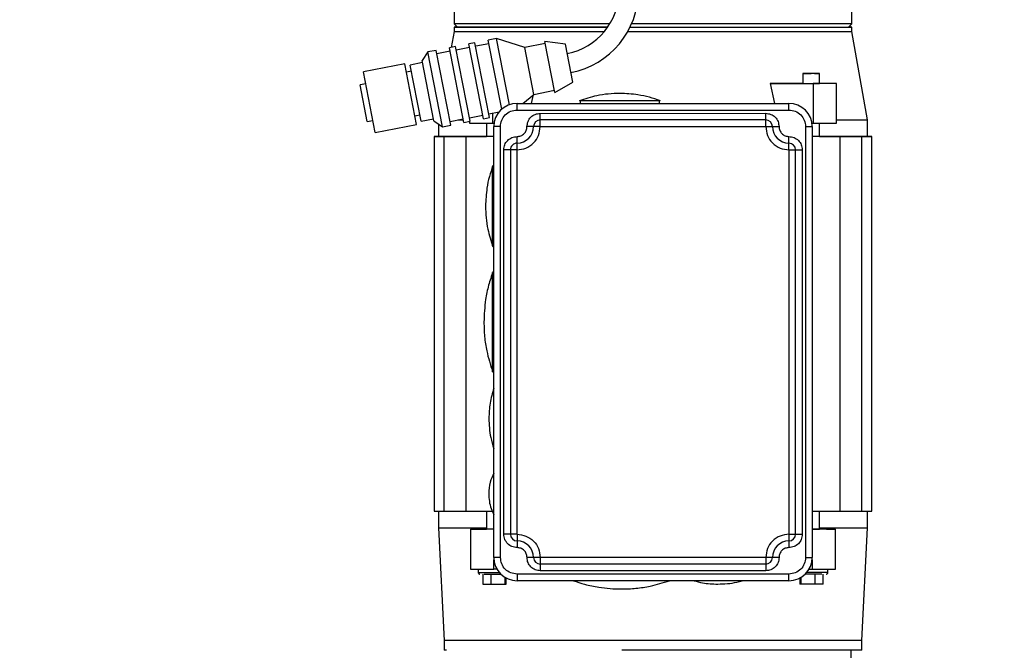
# Model space of a CAD drawing. Header units: inches. Extents: x 170 to 312, y 215 to 248.
# Tile 299 of 529: x 225.242 to 225.972, y 243.483 to 243.951. Entities that reach past the tile are written whole.
import ezdxf

# ---------------------------------------------------------------- set-up
doc = ezdxf.new("R2010")
doc.units = ezdxf.units.IN
doc.header["$LTSCALE"] = 0.25
doc.header["$MEASUREMENT"] = 0
doc.layers.add('ANNOTATIONS', color=1, linetype='Continuous')
doc.layers.add('MOTOR LH', color=7, linetype='Continuous')
doc.styles.add('ARIAL', font='arial.ttf', dxfattribs={"height": 0.09375})
doc.dimstyles.new('STANDARD$0', dxfattribs={"dimtxt": 0.09375, "dimasz": 0.09375, "dimexe": 0.03125, "dimexo": 0.046875, "dimgap": 0.09, "dimtad": 0, "dimtih": 1, "dimtoh": 1, "dimdec": 4, "dimzin": 0, "dimdsep": 46, "dimtxsty": 'ARIAL', "dimcen": 0.09, "dimadec": 0, "dimazin": 0, "dimtfac": 1, "dimtdec": 4, "dimtofl": 0, "dimtmove": 0, "dimatfit": 1, "dimfxl": 1, "dimtolj": 1, "dimtzin": 0, "dimarcsym": 0})

# ---------------------------------------------------------------- blocks, each defined once
blk = doc.blocks.new('*D52')
at = {"layer": 'ANNOTATIONS', "color": 0, "lineweight": -2, "transparency": 16777216}
for p, q in [((225.35642, 244.36635), (225.35642, 244.95483)), ((226.44236, 243.50697), (226.44236, 244.95483)), ((225.45017, 244.92358), (225.61428, 244.92358)), ((226.34861, 244.92358), (226.1845, 244.92358))]:
    blk.add_line(p, q, dxfattribs=at)
at = {"layer": 'ANNOTATIONS', "color": 0, "transparency": 16777216}
for points in [[(225.45017, 244.93921), (225.45017, 244.90796), (225.35642, 244.92358)], [(226.34861, 244.93921), (226.34861, 244.90796), (226.44236, 244.92358)]]:
    blk.add_solid(points, dxfattribs=at)
at = {"layer": 'defpoints', "color": 0, "transparency": 16777216}
for p in [(226.44236, 244.92358), (225.35642, 244.31947), (226.44236, 243.4601)]:
    blk.add_point(p, dxfattribs=at)
at = {"layer": 'ANNOTATIONS', "color": 0, "transparency": 16777216, "insert": (225.89939, 244.92358), "char_height": 0.09375, "attachment_point": 5, "style": 'ARIAL'}
blk.add_mtext('\\A1;16 1/8"', dxfattribs=at)
blk = doc.blocks.new('*D53')
at = {"layer": 'ANNOTATIONS', "color": 0, "lineweight": -2, "transparency": 16777216}
for p, q in [((225.24167, 244.89671), (225.24167, 245.23471)), ((226.44236, 243.50697), (226.44236, 245.23471)), ((225.33542, 245.20346), (225.55691, 245.20346)), ((226.34861, 245.20346), (226.12713, 245.20346))]:
    blk.add_line(p, q, dxfattribs=at)
at = {"layer": 'ANNOTATIONS', "color": 0, "transparency": 16777216}
for points in [[(225.33542, 245.21909), (225.33542, 245.18784), (225.24167, 245.20346)], [(226.34861, 245.21909), (226.34861, 245.18784), (226.44236, 245.20346)]]:
    blk.add_solid(points, dxfattribs=at)
at = {"layer": 'defpoints', "color": 0, "transparency": 16777216}
for p in [(226.44236, 245.20346), (225.24167, 244.84983), (226.44236, 243.4601)]:
    blk.add_point(p, dxfattribs=at)
at = {"layer": 'ANNOTATIONS', "color": 0, "transparency": 16777216, "insert": (225.84202, 245.20346), "char_height": 0.09375, "attachment_point": 5, "style": 'ARIAL'}
blk.add_mtext('\\A1;18 1/2"', dxfattribs=at)

msp = doc.modelspace()

# ---------------------------------------------------------------- linework, layer by layer
at = {"layer": 'MOTOR LH'}
for p, q in [((225.56398, 243.96379), (225.56398, 243.9478)), ((225.85925, 243.9478), (225.85925, 243.96379)), ((225.56398, 243.94202), (225.56191, 243.9303)), ((225.56398, 243.9478), (225.56644, 243.94533)), ((225.67957, 243.9478), (225.56398, 243.9478)), ((225.56398, 243.94533), (225.56398, 243.94202)), ((225.85925, 243.9478), (225.69569, 243.9478)), ((225.85679, 243.94534), (225.85925, 243.9478)), ((225.85925, 243.94203), (225.85925, 243.94534)), ((225.87082, 243.87644), (225.85925, 243.94203)), ((225.57951, 243.93374), (225.57491, 243.93284)), ((225.59036, 243.87829), (225.57951, 243.93374)), ((225.59546, 243.93686), (225.58933, 243.93566)), ((225.59935, 243.88444), (225.58933, 243.93566)), ((225.61639, 243.93024), (225.59546, 243.93686)), ((225.60506, 243.88778), (225.59546, 243.93686)), ((225.64662, 243.93263), (225.63142, 243.9348)), ((225.63884, 243.89687), (225.63142, 243.9348)), ((225.54455, 243.92691), (225.54029, 243.92059)), ((225.55068, 243.92811), (225.54455, 243.92691)), ((225.5554, 243.87145), (225.54455, 243.92691)), ((225.56153, 243.87264), (225.55068, 243.92811)), ((225.56101, 243.92739), (225.5512, 243.92547)), ((225.5651, 243.93092), (225.5605, 243.93002)), ((225.57134, 243.87457), (225.5605, 243.93002)), ((225.57594, 243.87547), (225.5651, 243.93092)), ((225.57543, 243.9302), (225.56561, 243.92828)), ((225.58576, 243.87739), (225.57491, 243.93284)), ((225.58984, 243.93302), (225.58003, 243.9311)), ((225.63172, 243.93323), (225.61639, 243.93024)), ((225.6232, 243.89543), (225.61639, 243.93024)), ((225.6521, 243.90461), (225.64662, 243.93263)), ((225.54907, 243.8757), (225.54029, 243.92059)), ((225.52741, 243.91807), (225.49674, 243.91207)), ((225.50552, 243.86719), (225.49674, 243.91207)), ((225.53619, 243.87318), (225.52741, 243.91807)), ((225.53231, 243.91254), (225.52863, 243.91182)), ((225.5406, 243.91902), (225.5314, 243.91723)), ((225.53956, 243.87546), (225.5314, 243.91723)), ((225.63884, 243.89687), (225.6521, 243.90461)), ((225.82291, 243.91089), (225.82291, 243.9035)), ((225.83521, 243.9035), (225.83521, 243.91089)), ((225.49847, 243.90322), (225.49427, 243.9024)), ((225.49959, 243.87521), (225.49427, 243.9024)), ((225.6232, 243.89543), (225.63853, 243.89843)), ((225.79846, 243.9035), (225.80174, 243.88874)), ((225.79846, 243.9035), (225.8305, 243.9035)), ((225.8305, 243.9035), (225.8305, 243.87398)), ((225.8479, 243.9035), (225.8305, 243.9035)), ((225.83932, 243.9035), (225.83521, 243.9035)), ((225.8479, 243.9035), (225.83932, 243.9035)), ((225.8479, 243.87398), (225.8479, 243.9035)), ((225.61513, 243.88873), (225.6232, 243.89543)), ((225.62149, 243.88873), (225.62293, 243.89521)), ((225.65748, 243.8909), (225.65748, 243.88874)), ((225.71654, 243.88874), (225.71654, 243.8909)), ((225.61073, 243.88873), (225.8125, 243.88874)), ((225.61073, 243.88381), (225.61073, 243.88873)), ((225.61073, 243.88873), (225.61073, 243.88873)), ((225.61073, 243.88381), (225.8125, 243.88382)), ((225.8125, 243.88382), (225.8125, 243.88874)), ((225.8125, 243.88874), (225.8125, 243.88874)), ((225.49959, 243.87521), (225.50379, 243.87603)), ((225.53497, 243.87943), (225.53865, 243.88015)), ((225.53956, 243.87546), (225.54877, 243.87726)), ((225.54907, 243.8757), (225.5554, 243.87145)), ((225.56101, 243.87529), (225.57083, 243.87721)), ((225.56686, 243.87643), (225.57098, 243.87643)), ((225.57134, 243.87457), (225.57594, 243.87547)), ((225.57533, 243.87535), (225.57533, 243.87397)), ((225.57543, 243.87811), (225.58524, 243.88003)), ((225.58576, 243.87739), (225.59036, 243.87829)), ((225.58984, 243.88093), (225.59739, 243.8824)), ((225.59273, 243.87397), (225.59273, 243.88149)), ((225.62795, 243.88135), (225.79528, 243.88136)), ((225.62795, 243.87151), (225.62795, 243.88135)), ((225.79528, 243.87643), (225.62795, 243.87643)), ((225.62795, 243.87643), (225.62795, 243.87643)), ((225.79528, 243.87151), (225.79528, 243.88136)), ((225.79528, 243.87643), (225.79528, 243.87643)), ((225.87082, 243.86414), (225.87082, 243.87644)), ((225.50552, 243.86719), (225.53619, 243.87318)), ((225.55241, 243.87345), (225.55241, 243.86413)), ((225.5554, 243.87145), (225.56153, 243.87264)), ((225.57533, 243.87397), (225.59273, 243.87397)), ((225.58802, 243.87397), (225.58802, 243.86413)), ((225.59273, 243.87397), (225.59368, 243.87397)), ((225.59351, 243.55163), (225.59351, 243.87151)), ((225.59351, 243.87151), (225.59351, 243.87151)), ((225.59843, 243.55163), (225.59843, 243.87151)), ((225.62303, 243.87151), (225.62303, 243.87151)), ((225.62795, 243.87151), (225.79528, 243.87151)), ((225.8002, 243.87151), (225.8002, 243.87151)), ((225.8248, 243.87151), (225.82481, 243.55163)), ((225.82955, 243.87398), (225.8305, 243.87398)), ((225.82973, 243.87151), (225.82973, 243.55163)), ((225.82973, 243.87151), (225.82973, 243.87151)), ((225.8305, 243.87398), (225.8479, 243.87398)), ((225.83521, 243.86413), (225.83521, 243.87398)), ((225.54921, 243.86413), (225.54922, 243.58608)), ((225.59351, 243.86413), (225.54921, 243.86413)), ((225.54921, 243.86413), (225.58403, 243.86413)), ((225.54921, 243.86413), (225.54921, 243.86413)), ((225.54921, 243.86413), (225.54921, 243.86413)), ((225.54921, 243.86413), (225.54921, 243.86413)), ((225.54921, 243.86413), (225.54921, 243.86413)), ((225.54921, 243.86413), (225.54921, 243.86413)), ((225.54921, 243.86413), (225.54921, 243.86413)), ((225.55386, 243.86413), (225.54921, 243.86413)), ((225.54921, 243.86413), (225.55327, 243.86413)), ((225.54921, 243.86413), (225.54921, 243.86413)), ((225.54921, 243.86413), (225.54921, 243.86413)), ((225.54921, 243.86413), (225.54921, 243.86413)), ((225.54921, 243.86413), (225.54921, 243.86413)), ((225.54921, 243.86413), (225.54921, 243.86413)), ((225.54921, 243.86413), (225.54921, 243.86413)), ((225.54921, 243.86413), (225.54921, 243.86413)), ((225.54921, 243.86413), (225.54921, 243.86413)), ((225.55241, 243.86413), (225.54921, 243.86413)), ((225.54921, 243.86413), (225.54921, 243.86413)), ((225.55243, 243.86413), (225.55243, 243.86413)), ((225.55327, 243.86413), (225.55386, 243.86413)), ((225.55386, 243.86413), (225.55386, 243.86413)), ((225.55658, 243.86413), (225.55781, 243.86413)), ((225.5566, 243.86413), (225.5566, 243.86413)), ((225.5566, 243.58608), (225.5566, 243.86413)), ((225.55781, 243.86413), (225.55781, 243.86413)), ((225.56253, 243.86413), (225.56447, 243.86413)), ((225.56447, 243.86413), (225.56447, 243.86413)), ((225.57148, 243.86413), (225.57424, 243.86413)), ((225.57275, 243.86413), (225.57275, 243.86413)), ((225.57275, 243.86413), (225.57275, 243.58608)), ((225.57424, 243.86413), (225.57424, 243.86413)), ((225.58105, 243.86413), (225.58802, 243.86413)), ((225.58308, 243.86413), (225.58308, 243.86413)), ((225.58403, 243.86413), (225.58786, 243.86413)), ((225.58786, 243.86413), (225.58786, 243.86413)), ((225.61073, 243.85429), (225.61073, 243.86413)), ((225.8125, 243.85429), (225.8125, 243.86413)), ((225.87402, 243.86414), (225.82973, 243.86413)), ((225.83521, 243.86413), (225.84219, 243.86413)), ((225.83537, 243.86413), (225.8392, 243.86413)), ((225.83537, 243.86413), (225.83537, 243.86413)), ((225.8392, 243.86413), (225.87402, 243.86414)), ((225.84015, 243.86413), (225.84015, 243.86413)), ((225.84899, 243.86414), (225.85176, 243.86414)), ((225.84899, 243.86414), (225.84899, 243.86413)), ((225.85049, 243.86413), (225.85049, 243.86413)), ((225.85049, 243.58608), (225.85049, 243.86413)), ((225.85876, 243.86414), (225.8607, 243.86414)), ((225.85876, 243.86414), (225.85876, 243.86414)), ((225.86542, 243.86414), (225.86666, 243.86414)), ((225.86542, 243.86414), (225.86542, 243.86414)), ((225.86664, 243.58608), (225.86664, 243.86413)), ((225.86664, 243.86413), (225.86664, 243.86413)), ((225.86666, 243.86414), (225.87402, 243.86414)), ((225.86937, 243.86414), (225.86996, 243.86414)), ((225.86937, 243.86414), (225.86937, 243.86414)), ((225.87402, 243.86414), (225.86937, 243.86414)), ((225.8708, 243.86414), (225.8708, 243.86414)), ((225.87082, 243.86414), (225.87402, 243.86414)), ((225.87402, 243.86414), (225.87082, 243.86414)), ((225.87402, 243.86414), (225.87082, 243.86414)), ((225.87402, 243.58608), (225.87402, 243.86414)), ((225.87402, 243.86414), (225.87402, 243.86414)), ((225.87402, 243.86414), (225.87402, 243.86414)), ((225.87402, 243.86414), (225.87402, 243.86414)), ((225.87402, 243.86414), (225.87402, 243.86414)), ((225.87402, 243.86414), (225.87402, 243.86414)), ((225.87402, 243.86414), (225.87402, 243.86414)), ((225.87402, 243.86414), (225.87402, 243.86414)), ((225.87402, 243.86414), (225.87402, 243.86414)), ((225.87402, 243.86414), (225.87402, 243.86414)), ((225.87402, 243.86414), (225.87402, 243.86414)), ((225.87402, 243.86414), (225.87402, 243.86414)), ((225.87402, 243.86414), (225.87402, 243.86414)), ((225.87402, 243.86414), (225.87402, 243.86414)), ((225.87402, 243.86414), (225.87402, 243.86414)), ((225.87402, 243.86414), (225.87402, 243.86414)), ((225.87402, 243.86414), (225.87402, 243.86414)), ((225.87402, 243.86414), (225.87402, 243.86414)), ((225.60089, 243.56885), (225.60089, 243.85429)), ((225.60581, 243.85429), (225.60581, 243.56885)), ((225.60581, 243.85429), (225.60581, 243.85429)), ((225.61073, 243.85921), (225.61073, 243.85921)), ((225.61073, 243.56885), (225.61073, 243.85429)), ((225.8125, 243.85921), (225.8125, 243.85921)), ((225.8125, 243.85429), (225.81251, 243.56886)), ((225.81743, 243.56886), (225.81742, 243.85429)), ((225.81742, 243.85429), (225.81742, 243.85429)), ((225.82234, 243.85429), (225.82235, 243.56886)), ((225.59351, 243.84198), (225.59257, 243.84198)), ((225.59258, 243.78293), (225.59257, 243.84198)), ((225.59258, 243.78293), (225.59351, 243.78293)), ((225.59351, 243.76324), (225.59261, 243.76324)), ((225.59261, 243.68942), (225.59261, 243.76324)), ((225.59261, 243.68942), (225.59351, 243.68942)), ((225.54922, 243.58608), (225.59233, 243.58608)), ((225.55242, 243.58608), (225.55242, 243.57378)), ((225.58802, 243.58608), (225.58802, 243.57255)), ((225.82973, 243.58608), (225.87402, 243.58608)), ((225.83522, 243.57255), (225.83522, 243.58608)), ((225.87082, 243.57378), (225.87082, 243.58608)), ((225.55242, 243.57378), (225.5566, 243.49012)), ((225.5936, 243.57255), (225.5762, 243.57255)), ((225.5762, 243.57255), (225.58279, 243.57255)), ((225.5762, 243.57255), (225.5762, 243.54302)), ((225.58279, 243.57255), (225.58802, 243.57255)), ((225.61073, 243.56885), (225.61073, 243.55901)), ((225.81251, 243.56886), (225.81251, 243.55901)), ((225.84704, 243.57255), (225.82964, 243.57255)), ((225.84045, 243.57255), (225.83522, 243.57255)), ((225.84045, 243.57255), (225.84704, 243.57255)), ((225.84704, 243.54302), (225.84704, 243.57255)), ((225.86664, 243.49012), (225.87082, 243.57378)), ((225.5936, 243.54302), (225.5936, 243.54984)), ((225.79528, 243.55163), (225.62796, 243.55163)), ((225.62796, 243.55163), (225.62796, 243.54179)), ((225.79528, 243.54671), (225.62796, 243.54671)), ((225.79528, 243.55163), (225.79528, 243.54179)), ((225.82964, 243.54984), (225.82964, 243.54302)), ((225.5762, 243.54302), (225.5936, 243.54302)), ((225.58187, 243.54302), (225.58187, 243.54056)), ((225.58534, 243.53933), (225.58534, 243.53195)), ((225.59122, 243.53933), (225.59122, 243.53195)), ((225.59582, 243.54302), (225.5936, 243.54302)), ((225.81251, 243.53933), (225.61073, 243.53933)), ((225.61073, 243.53933), (225.61073, 243.5344)), ((225.79528, 243.54179), (225.62796, 243.54179)), ((225.81251, 243.53441), (225.81251, 243.53933)), ((225.82742, 243.54302), (225.82964, 243.54302)), ((225.82964, 243.54302), (225.84704, 243.54302)), ((225.83202, 243.53195), (225.83202, 243.53933)), ((225.8379, 243.53195), (225.8379, 243.53933)), ((225.84137, 243.54056), (225.84137, 243.54302)), ((225.59122, 243.53195), (225.60201, 243.53195)), ((225.60201, 243.53195), (225.60201, 243.53678)), ((225.60201, 243.53195), (225.60278, 243.53195)), ((225.60278, 243.53195), (225.60267, 243.53669)), ((225.81251, 243.53441), (225.61073, 243.5344)), ((225.82057, 243.53675), (225.82046, 243.53195)), ((225.82124, 243.53195), (225.82046, 243.53195)), ((225.82124, 243.53678), (225.82124, 243.53195)), ((225.83202, 243.53195), (225.82124, 243.53195)), ((225.5566, 243.49012), (225.5566, 243.48273)), ((225.86664, 243.48274), (225.86664, 243.49012)), ((225.85864, 243.45811), (225.85864, 243.48274))]:
    msp.add_line(p, q, dxfattribs=at)
at = {"layer": 'MOTOR LH', "flags": 128}
for points in [[(225.56398, 243.94202), (225.56409, 243.94202), (225.56495, 243.94202), (225.56668, 243.94202), (225.56925, 243.94202), (225.57267, 243.94202), (225.57689, 243.94202), (225.58191, 243.94202), (225.58769, 243.94202), (225.5942, 243.94202), (225.6014, 243.94202), (225.60924, 243.94202), (225.61768, 243.94202), (225.62668, 243.94202), (225.63617, 243.94202), (225.6461, 243.94202), (225.65643, 243.94202), (225.66707, 243.94202), (225.67548, 243.94202)], [(225.56644, 243.94533), (225.56495, 243.94533), (225.56409, 243.94533), (225.56495, 243.94533), (225.56668, 243.94533), (225.56925, 243.94533), (225.57267, 243.94533), (225.57689, 243.94533), (225.58191, 243.94533), (225.58769, 243.94533), (225.5942, 243.94533), (225.6014, 243.94533), (225.60924, 243.94533), (225.61768, 243.94533), (225.62668, 243.94533), (225.63617, 243.94533), (225.6461, 243.94533), (225.65643, 243.94533), (225.66707, 243.94533), (225.67797, 243.94533), (225.67798, 243.94533)], [(225.69284, 243.94202), (225.70031, 243.94202), (225.71161, 243.94202), (225.72292, 243.94202), (225.73415, 243.94202), (225.74525, 243.94202), (225.75616, 243.94202), (225.7668, 243.94202), (225.77712, 243.94202), (225.78706, 243.94202), (225.79655, 243.94202), (225.80555, 243.94203), (225.81399, 243.94203), (225.82183, 243.94203), (225.82903, 243.94203), (225.83554, 243.94203), (225.84132, 243.94203), (225.84633, 243.94203), (225.85056, 243.94203), (225.85397, 243.94203), (225.85655, 243.94203), (225.85828, 243.94203), (225.85914, 243.94203), (225.85925, 243.94203)], [(225.69456, 243.94533), (225.70031, 243.94533), (225.71161, 243.94533), (225.72292, 243.94533), (225.73415, 243.94533), (225.74525, 243.94533), (225.75616, 243.94533), (225.7668, 243.94533), (225.77712, 243.94533), (225.78706, 243.94533), (225.79655, 243.94533), (225.80555, 243.94533), (225.81399, 243.94533), (225.82183, 243.94534), (225.82903, 243.94534), (225.83554, 243.94534), (225.84132, 243.94534), (225.84633, 243.94534), (225.85056, 243.94534), (225.85397, 243.94534), (225.85655, 243.94534), (225.85828, 243.94534), (225.85914, 243.94534), (225.85828, 243.94534), (225.85679, 243.94534)], [(225.83141, 243.91089), (225.82671, 243.91089), (225.82471, 243.91089), (225.82338, 243.91089), (225.82291, 243.91089), (225.82338, 243.91089), (225.82471, 243.91089), (225.82671, 243.91089), (225.82906, 243.91089)], [(225.83141, 243.91089), (225.83341, 243.91089), (225.83474, 243.91089), (225.83521, 243.91089), (225.83474, 243.91089), (225.83341, 243.91089), (225.83141, 243.91089), (225.82906, 243.91089)], [(225.82291, 243.9035), (225.82081, 243.9035), (225.81556, 243.9035), (225.81007, 243.9035), (225.80437, 243.9035), (225.79846, 243.9035)], [(225.82291, 243.9035), (225.82338, 243.9035), (225.82471, 243.9035), (225.82671, 243.9035), (225.82906, 243.9035)], [(225.82906, 243.9035), (225.83141, 243.9035), (225.83341, 243.9035), (225.83474, 243.9035), (225.83521, 243.9035)], [(225.65748, 243.8909), (225.65793, 243.8909), (225.65926, 243.8909), (225.66144, 243.8909), (225.66439, 243.8909), (225.66803, 243.8909), (225.67225, 243.8909), (225.67691, 243.8909), (225.68188, 243.8909), (225.68701, 243.8909), (225.69214, 243.8909), (225.69711, 243.8909), (225.70177, 243.8909), (225.70599, 243.8909), (225.70963, 243.8909), (225.71258, 243.8909), (225.71476, 243.8909), (225.71609, 243.8909), (225.71654, 243.8909)], [(225.8479, 243.87644), (225.85377, 243.87644), (225.85891, 243.87644), (225.86316, 243.87644), (225.8665, 243.87644), (225.86889, 243.87644), (225.87034, 243.87644), (225.87082, 243.87644)], [(225.59843, 243.87151), (225.59747, 243.87151), (225.59654, 243.87151), (225.59569, 243.87151), (225.59495, 243.87151), (225.59433, 243.87151), (225.59388, 243.87151), (225.5936, 243.87151), (225.59351, 243.87151)], [(225.62313, 243.87151), (225.62294, 243.87151), (225.62266, 243.87151), (225.6222, 243.87151), (225.62159, 243.87151), (225.62085, 243.87151), (225.62, 243.87151), (225.61907, 243.87151), (225.61811, 243.87151)], [(225.62795, 243.87151), (225.62699, 243.87151), (225.62607, 243.87151), (225.62522, 243.87151), (225.62447, 243.87151), (225.62386, 243.87151), (225.62341, 243.87151), (225.62313, 243.87151)], [(225.79528, 243.87151), (225.79624, 243.87151), (225.79716, 243.87151), (225.79801, 243.87151), (225.79876, 243.87151), (225.79937, 243.87151), (225.79982, 243.87151), (225.8001, 243.87151), (225.80029, 243.87151)], [(225.80029, 243.87151), (225.80057, 243.87151), (225.80103, 243.87151), (225.80164, 243.87151), (225.80239, 243.87151), (225.80324, 243.87151), (225.80416, 243.87151), (225.80512, 243.87151)], [(225.8248, 243.87151), (225.82576, 243.87151), (225.82669, 243.87151), (225.82754, 243.87151), (225.82828, 243.87151), (225.8289, 243.87151), (225.82935, 243.87151), (225.82963, 243.87151), (225.82973, 243.87151)], [(225.60581, 243.85429), (225.60571, 243.85429), (225.60543, 243.85429), (225.60498, 243.85429), (225.60437, 243.85429), (225.60362, 243.85429), (225.60277, 243.85429), (225.60185, 243.85429), (225.60089, 243.85429)], [(225.61073, 243.85429), (225.60977, 243.85429), (225.60885, 243.85429), (225.608, 243.85429), (225.60725, 243.85429), (225.60664, 243.85429), (225.60618, 243.85429), (225.6059, 243.85429), (225.60581, 243.85429)], [(225.8125, 243.85429), (225.81346, 243.85429), (225.81439, 243.85429), (225.81524, 243.85429), (225.81598, 243.85429), (225.81659, 243.85429), (225.81705, 243.85429), (225.81733, 243.85429), (225.81742, 243.85429)], [(225.81742, 243.85429), (225.81752, 243.85429), (225.8178, 243.85429), (225.81825, 243.85429), (225.81886, 243.85429), (225.81961, 243.85429), (225.82046, 243.85429), (225.82138, 243.85429), (225.82234, 243.85429)], [(225.55242, 243.57378), (225.55266, 243.57378), (225.55375, 243.57378), (225.5557, 243.57378), (225.55849, 243.57378), (225.56213, 243.57378), (225.56658, 243.57378), (225.57183, 243.57378), (225.57784, 243.57378), (225.58457, 243.57378), (225.58802, 243.57378)], [(225.59351, 243.57255), (225.59182, 243.57255), (225.58983, 243.57255), (225.58849, 243.57255), (225.58802, 243.57255)], [(225.60591, 243.56885), (225.60572, 243.56885), (225.60544, 243.56885), (225.60498, 243.56885), (225.60437, 243.56885), (225.60363, 243.56885), (225.60278, 243.56885), (225.60185, 243.56885), (225.60089, 243.56885)], [(225.61073, 243.56885), (225.60977, 243.56885), (225.60885, 243.56885), (225.608, 243.56885), (225.60725, 243.56885), (225.60664, 243.56885), (225.60619, 243.56885), (225.60591, 243.56885)], [(225.81251, 243.56886), (225.81347, 243.56886), (225.81439, 243.56886), (225.81524, 243.56886), (225.81599, 243.56886), (225.8166, 243.56886), (225.81705, 243.56886), (225.81733, 243.56886), (225.81743, 243.56886)], [(225.81743, 243.56886), (225.81752, 243.56886), (225.8178, 243.56886), (225.81826, 243.56886), (225.81887, 243.56886), (225.81961, 243.56886), (225.82047, 243.56886), (225.82139, 243.56886), (225.82235, 243.56886)], [(225.82973, 243.57255), (225.83142, 243.57255), (225.83342, 243.57255), (225.83475, 243.57255), (225.83522, 243.57255)], [(225.83522, 243.57378), (225.83867, 243.57378), (225.84541, 243.57378), (225.85141, 243.57378), (225.85666, 243.57378), (225.86111, 243.57378), (225.86475, 243.57378), (225.86754, 243.57378), (225.86949, 243.57378), (225.87058, 243.57378), (225.87082, 243.57378)], [(225.59843, 243.55163), (225.59747, 243.55163), (225.59655, 243.55163), (225.5957, 243.55163), (225.59495, 243.55163), (225.59434, 243.55163), (225.59388, 243.55163), (225.5936, 243.55163), (225.59351, 243.55163)], [(225.62313, 243.55163), (225.62294, 243.55163), (225.62266, 243.55163), (225.62221, 243.55163), (225.6216, 243.55163), (225.62085, 243.55163), (225.62, 243.55163), (225.61908, 243.55163), (225.61812, 243.55163)], [(225.62796, 243.55163), (225.627, 243.55163), (225.62608, 243.55163), (225.62522, 243.55163), (225.62448, 243.55163), (225.62387, 243.55163), (225.62341, 243.55163), (225.62313, 243.55163)], [(225.8002, 243.55163), (225.80011, 243.55163), (225.79983, 243.55163), (225.79937, 243.55163), (225.79876, 243.55163), (225.79802, 243.55163), (225.79717, 243.55163), (225.79624, 243.55163), (225.79528, 243.55163)], [(225.80512, 243.55163), (225.80416, 243.55163), (225.80324, 243.55163), (225.80239, 243.55163), (225.80164, 243.55163), (225.80103, 243.55163), (225.80058, 243.55163), (225.8003, 243.55163), (225.8002, 243.55163)], [(225.82481, 243.55163), (225.82577, 243.55163), (225.82669, 243.55163), (225.82754, 243.55163), (225.82829, 243.55163), (225.8289, 243.55163), (225.82936, 243.55163), (225.82964, 243.55163), (225.82973, 243.55163)], [(225.58187, 243.54056), (225.58192, 243.54056), (225.5827, 243.54056), (225.58435, 243.54056), (225.58677, 243.54056), (225.58975, 243.54056), (225.59308, 243.54056), (225.59649, 243.54056), (225.59754, 243.54056)], [(225.84137, 243.54056), (225.84132, 243.54056), (225.84055, 243.54056), (225.83889, 243.54056), (225.83647, 243.54056), (225.83349, 243.54056), (225.83016, 243.54056), (225.82676, 243.54056), (225.8257, 243.54056)], [(225.58534, 243.53195), (225.5856, 243.53195), (225.58635, 243.53195), (225.58746, 243.53195), (225.58878, 243.53195), (225.5901, 243.53195), (225.59122, 243.53195)], [(225.8379, 243.53195), (225.83764, 243.53195), (225.8369, 243.53195), (225.83578, 243.53195), (225.83446, 243.53195), (225.83314, 243.53195), (225.83202, 243.53195)], [(225.86664, 243.49012), (225.86621, 243.49012), (225.86491, 243.49012), (225.86275, 243.49012), (225.85975, 243.49012), (225.85593, 243.49012), (225.85129, 243.49012), (225.84587, 243.49012), (225.8397, 243.49012), (225.83282, 243.49012), (225.82526, 243.49012), (225.81706, 243.49012), (225.80827, 243.49012), (225.79895, 243.49012), (225.78913, 243.49012), (225.77888, 243.49012), (225.76826, 243.49012), (225.75731, 243.49012), (225.74612, 243.49012), (225.73473, 243.49012), (225.72321, 243.49012), (225.71162, 243.49012), (225.70004, 243.49012), (225.68852, 243.49012), (225.67713, 243.49012), (225.66593, 243.49012), (225.65499, 243.49012), (225.64436, 243.49012), (225.63411, 243.49012), (225.6243, 243.49012), (225.61497, 243.49012), (225.60618, 243.49012), (225.59798, 243.49012), (225.59042, 243.49012), (225.58354, 243.49012), (225.57737, 243.49012), (225.57195, 243.49012), (225.56732, 243.49012), (225.56349, 243.49012), (225.56049, 243.49012), (225.55833, 243.49012), (225.55704, 243.49012), (225.5566, 243.49012)], [(225.55833, 243.48273), (225.55704, 243.48273), (225.5566, 243.48273)], [(225.86664, 243.48274), (225.86621, 243.48274), (225.86491, 243.48274), (225.86275, 243.48274), (225.85975, 243.48274), (225.85593, 243.48274), (225.85129, 243.48274), (225.84587, 243.48274), (225.8397, 243.48274), (225.83282, 243.48274), (225.82526, 243.48274), (225.81706, 243.48274), (225.80827, 243.48274), (225.79895, 243.48274), (225.78913, 243.48274), (225.77888, 243.48274), (225.76826, 243.48274), (225.75731, 243.48274), (225.74612, 243.48273), (225.73473, 243.48273), (225.72321, 243.48273), (225.71162, 243.48273), (225.70004, 243.48273), (225.68852, 243.48273)]]:
    msp.add_lwpolyline(points, dxfattribs=at)
at = {"layer": 'MOTOR LH'}
for centre, radius, start, end in [((225.63887, 243.97229), 0.0475, 281.06499, 0), ((225.63887, 243.97229), 0.06188, 281.06499, 0), ((225.56713, 243.9473), 0.00197, 208.22912, 241.77088), ((225.85609, 243.9473), 0.00197, 298.22912, 331.77088), ((225.61073, 243.87151), 0.01722, 90.00086, 180.00086), ((225.61073, 243.87151), 0.01722, 90.00086, 180.00086), ((225.8125, 243.87151), 0.01722, 0.00086, 90.00086), ((225.8125, 243.87151), 0.01722, 0.00086, 90.00086), ((225.62795, 243.87151), 0.00492, 90.00086, 180.00086), ((225.79528, 243.87151), 0.00492, 0.00086, 90.00086), ((225.61073, 243.87151), 0.0123, 270.00086, 0.00086), ((225.8125, 243.87151), 0.0123, 180.00086, 270.00086), ((225.55243, 243.868), 0.00386, 269.74825, 270.03024), ((225.8708, 243.868), 0.00386, 269.97148, 270.25348), ((225.61073, 243.85429), 0.00492, 90.00086, 180.00109), ((225.8125, 243.85429), 0.00492, 0.00086, 90.00086), ((225.61073, 243.56885), 0.00492, 180.00086, 270.00086), ((225.81251, 243.56886), 0.00492, 270.00086, 0.00086), ((225.61073, 243.55163), 0.0123, 0.00086, 90.00086), ((225.81251, 243.55163), 0.0123, 90.00086, 180.00086), ((225.61073, 243.55163), 0.01722, 180.00086, 270.00086), ((225.62796, 243.55163), 0.00492, 180.00086, 270.00086), ((225.79528, 243.55163), 0.00492, 270.00086, 0.00086), ((225.81251, 243.55163), 0.01722, 270.00086, 0.00086)]:
    msp.add_arc(centre, radius, start, end, dxfattribs=at)
for points, knots in [([(225.6778, 243.94533), (225.67654, 243.94533), (225.66906, 243.94533), (225.65593, 243.94533), (225.63881, 243.94533), (225.62299, 243.94533), (225.60866, 243.94533), (225.59611, 243.94533), (225.58553, 243.94533), (225.5771, 243.94533), (225.57101, 243.94533), (225.56716, 243.94533), (225.56668, 243.94533), (225.56644, 243.94533)], [0, 0, 0, 0, 0.019786, 0.117807, 0.215829, 0.31385, 0.411872, 0.509893, 0.607914, 0.705936, 0.803957, 0.901979, 1, 1, 1, 1]), ([(225.85796, 243.94534), (225.85797, 243.94548), (225.858, 243.94603), (225.85802, 243.94634), (225.85803, 243.94657)], [0, 0, 0, 0, 0.2630886, 1, 1, 1, 1]), ([(225.68701, 243.89612), (225.68415, 243.89603), (225.67841, 243.89586), (225.66824, 243.89434), (225.66121, 243.89207), (225.65692, 243.89069)], [0, 0, 0, 0, 0.279604, 0.560308, 1, 1, 1, 1]), ([(225.7171, 243.89069), (225.71439, 243.89161), (225.70895, 243.89345), (225.6989, 243.89558), (225.69151, 243.89591), (225.68701, 243.89612)], [0, 0, 0, 0, 0.2796036, 0.560308, 1, 1, 1, 1]), ([(225.59278, 243.84255), (225.59186, 243.83984), (225.59002, 243.8344), (225.58789, 243.82434), (225.58756, 243.81696), (225.58735, 243.81246)], [0, 0, 0, 0, 0.279604, 0.560308, 1, 1, 1, 1]), ([(225.58735, 243.81246), (225.58744, 243.80959), (225.58761, 243.80386), (225.58913, 243.79369), (225.5914, 243.78666), (225.59278, 243.78236)], [0, 0, 0, 0, 0.279604, 0.560308, 1, 1, 1, 1]), ([(225.59287, 243.76395), (225.59173, 243.76056), (225.58944, 243.75376), (225.5868, 243.74119), (225.58638, 243.73196), (225.58613, 243.72633)], [0, 0, 0, 0, 0.279608, 0.560304, 1, 1, 1, 1]), ([(225.58613, 243.72633), (225.58623, 243.72276), (225.58645, 243.71559), (225.58827, 243.70324), (225.59097, 243.69478), (225.59258, 243.68976)], [0, 0, 0, 0, 0.287708, 0.576536, 1, 1, 1, 1]), ([(225.59351, 243.67731), (225.5924, 243.67363), (225.5902, 243.66634), (225.58994, 243.65874), (225.58982, 243.65498)], [0, 0, 0, 0, 0.505138, 1, 1, 1, 1]), ([(225.58982, 243.65498), (225.59003, 243.65018), (225.59036, 243.6425), (225.59265, 243.63517), (225.59351, 243.63242)], [0, 0, 0, 0, 0.6239557, 1, 1, 1, 1]), ([(225.59351, 243.61413), (225.59249, 243.61196), (225.59025, 243.60716), (225.58951, 243.59814), (225.59041, 243.58977), (225.59277, 243.58494), (225.59351, 243.58341)], [0, 0, 0, 0, 0.224149, 0.495553, 0.840976, 1, 1, 1, 1]), ([(225.58188, 243.5407), (225.58188, 243.54059), (225.58187, 243.54034), (225.582, 243.53996), (225.58226, 243.53962), (225.58265, 243.53938), (225.58296, 243.53934), (225.5831, 243.53933)], [0, 0, 0, 0, 0.171242, 0.359555, 0.557144, 0.787315, 1, 1, 1, 1]), ([(225.58635, 243.53933), (225.58723, 243.53933), (225.589, 243.53933), (225.59234, 243.53933), (225.59575, 243.53933), (225.59783, 243.53933), (225.59883, 243.53933)], [0, 0, 0, 0, 0.254447, 0.5088939, 0.7633409, 1, 1, 1, 1]), ([(225.8369, 243.53933), (225.83601, 243.53933), (225.83424, 243.53933), (225.83091, 243.53933), (225.82753, 243.53933), (225.8255, 243.53933), (225.82454, 243.53933)], [0, 0, 0, 0, 0.256898, 0.513796, 0.770695, 1, 1, 1, 1]), ([(225.84014, 243.53933), (225.84026, 243.53934), (225.84052, 243.53937), (225.84088, 243.53955), (225.84118, 243.53986), (225.84137, 243.54027), (225.84136, 243.54057), (225.84136, 243.54071)], [0, 0, 0, 0, 0.1792638, 0.3727101, 0.5711243, 0.7965027, 1, 1, 1, 1]), ([(225.65251, 243.5344), (225.65528, 243.53347), (225.66146, 243.5314), (225.67339, 243.52901), (225.6862, 243.52796), (225.69899, 243.52863), (225.71098, 243.53032), (225.71909, 243.53291), (225.72377, 243.53441)], [0, 0, 0, 0, 0.120572, 0.268943, 0.501357, 0.649152, 0.797523, 1, 1, 1, 1]), ([(225.7421, 243.53441), (225.74419, 243.53381), (225.74989, 243.53218), (225.76063, 243.53175), (225.77057, 243.53229), (225.77643, 243.53403), (225.77772, 243.53441)], [0, 0, 0, 0, 0.180037, 0.491824, 0.888644, 1, 1, 1, 1])]:
    msp.add_open_spline(points, degree=3, knots=knots, dxfattribs=at)
for points in [[(225.59843, 243.87151), (225.59861, 243.87312), (225.59898, 243.87635), (225.60183, 243.88041), (225.60589, 243.88326), (225.60912, 243.88363), (225.61073, 243.88381)], [(225.8125, 243.88382), (225.81411, 243.88363), (225.81734, 243.88326), (225.8214, 243.88042), (225.82425, 243.87635), (225.82462, 243.87313), (225.8248, 243.87151)], [(225.61811, 243.87151), (225.61826, 243.8728), (225.61856, 243.87538), (225.62083, 243.87863), (225.62408, 243.88091), (225.62666, 243.88121), (225.62795, 243.88135)], [(225.79528, 243.88136), (225.79657, 243.88121), (225.79915, 243.88091), (225.8024, 243.87864), (225.80468, 243.87538), (225.80497, 243.8728), (225.80512, 243.87151)], [(225.61073, 243.85429), (225.61299, 243.85454), (225.6175, 243.85506), (225.62319, 243.85905), (225.62718, 243.86474), (225.6277, 243.86925), (225.62795, 243.87151)], [(225.61073, 243.86413), (225.6117, 243.86424), (225.61363, 243.86446), (225.61607, 243.86617), (225.61778, 243.86861), (225.618, 243.87054), (225.61811, 243.87151)], [(225.79528, 243.87151), (225.79554, 243.86926), (225.79605, 243.86474), (225.80004, 243.85905), (225.80573, 243.85507), (225.81024, 243.85455), (225.8125, 243.85429)], [(225.80512, 243.87151), (225.80523, 243.87055), (225.80545, 243.86861), (225.80716, 243.86617), (225.8096, 243.86446), (225.81153, 243.86424), (225.8125, 243.86413)], [(225.60089, 243.85429), (225.60104, 243.85558), (225.60133, 243.85815), (225.60361, 243.86141), (225.60686, 243.86368), (225.60944, 243.86398), (225.61073, 243.86413)], [(225.8125, 243.86413), (225.81379, 243.86398), (225.81637, 243.86369), (225.81962, 243.86141), (225.8219, 243.85816), (225.8222, 243.85558), (225.82234, 243.85429)], [(225.61073, 243.55901), (225.60944, 243.55916), (225.60687, 243.55945), (225.60361, 243.56173), (225.60134, 243.56498), (225.60104, 243.56756), (225.60089, 243.56885)], [(225.61073, 243.56885), (225.61299, 243.56859), (225.61751, 243.56808), (225.6232, 243.56409), (225.62718, 243.5584), (225.6277, 243.55389), (225.62796, 243.55163)], [(225.81251, 243.56886), (225.81025, 243.5686), (225.80573, 243.56808), (225.80004, 243.5641), (225.79606, 243.5584), (225.79554, 243.55389), (225.79528, 243.55163)], [(225.82235, 243.56886), (225.8222, 243.56757), (225.8219, 243.56499), (225.81963, 243.56173), (225.81638, 243.55946), (225.8138, 243.55916), (225.81251, 243.55901)], [(225.61812, 243.55163), (225.61801, 243.5526), (225.61778, 243.55453), (225.61608, 243.55697), (225.61364, 243.55868), (225.6117, 243.5589), (225.61073, 243.55901)], [(225.81251, 243.55901), (225.81154, 243.5589), (225.8096, 243.55868), (225.80716, 243.55697), (225.80546, 243.55453), (225.80524, 243.5526), (225.80512, 243.55163)], [(225.61073, 243.53933), (225.60912, 243.53951), (225.6059, 243.53988), (225.60183, 243.54272), (225.59899, 243.54679), (225.59862, 243.55002), (225.59843, 243.55163)], [(225.62796, 243.54179), (225.62667, 243.54193), (225.62409, 243.54223), (225.62084, 243.54451), (225.61856, 243.54776), (225.61826, 243.55034), (225.61812, 243.55163)], [(225.80512, 243.55163), (225.80498, 243.55034), (225.80468, 243.54776), (225.8024, 243.54451), (225.79915, 243.54223), (225.79657, 243.54194), (225.79528, 243.54179)], [(225.82481, 243.55163), (225.82462, 243.55002), (225.82425, 243.5468), (225.82141, 243.54273), (225.81734, 243.53988), (225.81412, 243.53951), (225.81251, 243.53933)]]:
    msp.add_open_spline(points, degree=3, dxfattribs=at)

# ---------------------------------------------------------------- dimensions: what is measured, and where the dimension line sits
at = {"layer": 'ANNOTATIONS'}
for base, p1, text, picture, middle in [((226.44236, 245.20346), (225.24167, 244.84983), '18 1/2"', '*D53', (225.84202, 245.20346)), ((226.44236, 244.92358), (225.35642, 244.31947), '16 1/8"', '*D52', (225.89939, 244.92358))]:
    dim = msp.add_linear_dim(base=base, p1=p1, p2=(226.44236, 243.4601), text=text, dimstyle='STANDARD$0', override={"dimtxsty": 'ARIAL'}, dxfattribs=at)
    dim.commit()
    dim.dimension.update_dxf_attribs({"geometry": picture, "text_midpoint": middle})

doc.saveas('drawing.dxf')
